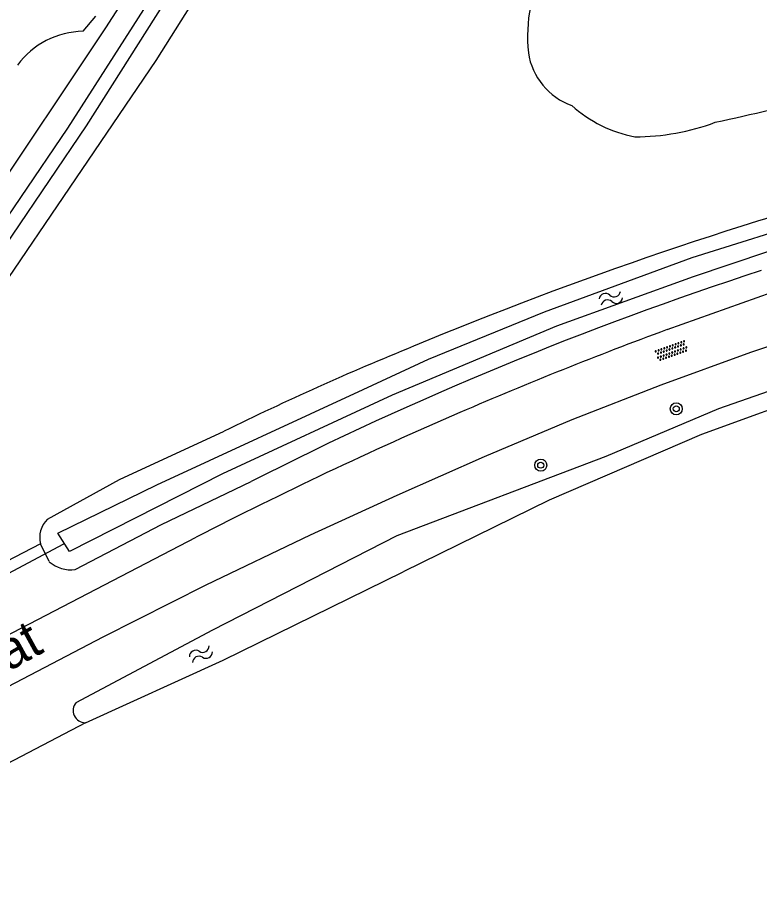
# Model space of a CAD drawing. Extents: x 133000 to 136000, y 400500 to 403500.
# Drawn here: x 135275.7 to 135324.9, y 400708.4 to 400766.5 of the extents above; entities that cross this region are included whole.
import ezdxf

# ---------------------------------------------------------------- set-up
doc = ezdxf.new("R2010")
doc.units = 0
for name, color, linetype in [('gg-anno-openbare ruimte label', 7, 'Continuous'), ('gg-knt-bovenkant onderkant talud', 7, 'Continuous'), ('gg-knt-bronhoudergrens', 7, 'Continuous'), ('gg-knt-onverhard', 7, 'Continuous'), ('gg-kntw-bovenkant insteek waterloop', 7, 'Continuous'), ('gg-kntw-waterlijn', 7, 'Continuous'), ('gg-kwrk-duiker nz buis', 7, 'Continuous'), ('gt-symb-boom', 7, 'Continuous'), ('gt-symb-overige verharding', 7, 'Continuous'), ('gt-symb-watersymbool', 7, 'Continuous')]:
    doc.layers.add(name, color=color, linetype=linetype)

# ---------------------------------------------------------------- blocks, each defined once
blk = doc.blocks.new('gt0-WA')
at = {"layer": 'gt-symb-watersymbool'}
for centre, start, end in [((-0.323, 0.022), 28.07249, 151.92751), ((0.427, 0.422), 208.07248, 331.92751), ((-0.323, -0.428), 28.07249, 151.92751), ((0.427, -0.028), 208.07248, 331.92751)]:
    blk.add_arc(centre, 0.425, start, end, dxfattribs=at)
blk = doc.blocks.new('gt0-BOOM')
at = {"layer": 'gt-symb-boom'}
for radius in [0.4, 0.2]:
    blk.add_circle((0, 0), radius, dxfattribs=at)
blk = doc.blocks.new('gt0-OVH')
at = {"layer": 'gt-symb-overige verharding'}
for points in [[(-0.972, 0.298), (-0.967, 0.308), (-0.965, 0.319), (-0.966, 0.33), (-0.971, 0.34), (-0.978, 0.348), (-0.988, 0.353), (-0.999, 0.355), (-1.01, 0.354), (-1.02, 0.349), (-1.028, 0.342), (-1.033, 0.332), (-1.035, 0.321), (-1.034, 0.31), (-1.029, 0.3), (-1.022, 0.292), (-1.012, 0.287), (-1.001, 0.285), (-0.99, 0.286), (-0.98, 0.291)], [(-0.872, 0.106), (-0.867, 0.116), (-0.865, 0.126), (-0.866, 0.137), (-0.871, 0.147), (-0.878, 0.156), (-0.888, 0.161), (-0.899, 0.163), (-0.91, 0.162), (-0.92, 0.157), (-0.928, 0.15), (-0.933, 0.14), (-0.935, 0.129), (-0.934, 0.118), (-0.929, 0.108), (-0.922, 0.1), (-0.912, 0.095), (-0.901, 0.092), (-0.89, 0.094), (-0.88, 0.098)], [(-0.772, 0.298), (-0.767, 0.308), (-0.765, 0.319), (-0.766, 0.33), (-0.771, 0.34), (-0.778, 0.348), (-0.788, 0.353), (-0.799, 0.355), (-0.81, 0.354), (-0.82, 0.349), (-0.828, 0.342), (-0.833, 0.332), (-0.835, 0.321), (-0.834, 0.31), (-0.829, 0.3), (-0.822, 0.292), (-0.812, 0.287), (-0.801, 0.285), (-0.79, 0.286), (-0.78, 0.291)], [(-0.672, 0.106), (-0.667, 0.116), (-0.665, 0.126), (-0.666, 0.137), (-0.671, 0.147), (-0.678, 0.156), (-0.688, 0.161), (-0.699, 0.163), (-0.71, 0.162), (-0.72, 0.157), (-0.728, 0.15), (-0.733, 0.14), (-0.735, 0.129), (-0.734, 0.118), (-0.729, 0.108), (-0.722, 0.1), (-0.712, 0.095), (-0.701, 0.092), (-0.69, 0.094), (-0.68, 0.098)], [(-0.572, 0.298), (-0.567, 0.308), (-0.565, 0.319), (-0.566, 0.33), (-0.571, 0.34), (-0.578, 0.348), (-0.588, 0.353), (-0.599, 0.355), (-0.61, 0.354), (-0.62, 0.349), (-0.628, 0.342), (-0.633, 0.332), (-0.635, 0.321), (-0.634, 0.31), (-0.629, 0.3), (-0.622, 0.292), (-0.612, 0.287), (-0.601, 0.285), (-0.59, 0.286), (-0.58, 0.291)], [(-0.472, 0.106), (-0.467, 0.116), (-0.465, 0.126), (-0.466, 0.137), (-0.471, 0.147), (-0.478, 0.156), (-0.488, 0.161), (-0.499, 0.163), (-0.51, 0.162), (-0.52, 0.157), (-0.528, 0.15), (-0.533, 0.14), (-0.535, 0.129), (-0.534, 0.118), (-0.529, 0.108), (-0.522, 0.1), (-0.512, 0.095), (-0.501, 0.092), (-0.49, 0.094), (-0.48, 0.098)], [(-0.372, 0.298), (-0.367, 0.308), (-0.365, 0.319), (-0.366, 0.33), (-0.371, 0.34), (-0.378, 0.348), (-0.388, 0.353), (-0.399, 0.355), (-0.41, 0.354), (-0.42, 0.349), (-0.428, 0.342), (-0.433, 0.332), (-0.435, 0.321), (-0.434, 0.31), (-0.429, 0.3), (-0.422, 0.292), (-0.412, 0.287), (-0.401, 0.285), (-0.39, 0.286), (-0.38, 0.291)], [(-0.272, 0.106), (-0.267, 0.116), (-0.265, 0.126), (-0.266, 0.137), (-0.271, 0.147), (-0.278, 0.156), (-0.288, 0.161), (-0.299, 0.163), (-0.31, 0.162), (-0.32, 0.157), (-0.328, 0.15), (-0.333, 0.14), (-0.335, 0.129), (-0.334, 0.118), (-0.329, 0.108), (-0.322, 0.1), (-0.312, 0.095), (-0.301, 0.092), (-0.29, 0.094), (-0.28, 0.098)], [(-0.172, 0.298), (-0.167, 0.308), (-0.165, 0.319), (-0.166, 0.33), (-0.171, 0.34), (-0.178, 0.348), (-0.188, 0.353), (-0.199, 0.355), (-0.21, 0.354), (-0.22, 0.349), (-0.228, 0.342), (-0.233, 0.332), (-0.235, 0.321), (-0.234, 0.31), (-0.229, 0.3), (-0.222, 0.292), (-0.212, 0.287), (-0.201, 0.285), (-0.19, 0.286), (-0.18, 0.291)], [(-0.072, 0.106), (-0.067, 0.116), (-0.065, 0.126), (-0.066, 0.137), (-0.071, 0.147), (-0.078, 0.156), (-0.088, 0.161), (-0.099, 0.163), (-0.11, 0.162), (-0.12, 0.157), (-0.128, 0.15), (-0.133, 0.14), (-0.135, 0.129), (-0.134, 0.118), (-0.129, 0.108), (-0.122, 0.1), (-0.112, 0.095), (-0.101, 0.092), (-0.09, 0.094), (-0.08, 0.098)], [(0.028, 0.298), (0.033, 0.308), (0.035, 0.319), (0.034, 0.33), (0.029, 0.34), (0.022, 0.348), (0.012, 0.353), (0.001, 0.355), (-0.01, 0.354), (-0.02, 0.349), (-0.028, 0.342), (-0.033, 0.332), (-0.035, 0.321), (-0.034, 0.31), (-0.029, 0.3), (-0.022, 0.292), (-0.012, 0.287), (-0.001, 0.285), (0.01, 0.286), (0.02, 0.291)], [(0.128, 0.106), (0.133, 0.116), (0.135, 0.126), (0.134, 0.137), (0.129, 0.147), (0.122, 0.156), (0.112, 0.161), (0.101, 0.163), (0.09, 0.162), (0.08, 0.157), (0.072, 0.15), (0.067, 0.14), (0.065, 0.129), (0.066, 0.118), (0.071, 0.108), (0.078, 0.1), (0.088, 0.095), (0.099, 0.092), (0.11, 0.094), (0.12, 0.098)], [(0.228, 0.298), (0.233, 0.308), (0.235, 0.319), (0.234, 0.33), (0.229, 0.34), (0.222, 0.348), (0.212, 0.353), (0.201, 0.355), (0.19, 0.354), (0.18, 0.349), (0.172, 0.342), (0.167, 0.332), (0.165, 0.321), (0.166, 0.31), (0.171, 0.3), (0.178, 0.292), (0.188, 0.287), (0.199, 0.285), (0.21, 0.286), (0.22, 0.291)], [(0.328, 0.106), (0.333, 0.116), (0.335, 0.126), (0.334, 0.137), (0.329, 0.147), (0.322, 0.156), (0.312, 0.161), (0.301, 0.163), (0.29, 0.162), (0.28, 0.157), (0.272, 0.15), (0.267, 0.14), (0.265, 0.129), (0.266, 0.118), (0.271, 0.108), (0.278, 0.1), (0.288, 0.095), (0.299, 0.092), (0.31, 0.094), (0.32, 0.098)], [(0.428, 0.298), (0.433, 0.308), (0.435, 0.319), (0.434, 0.33), (0.429, 0.34), (0.422, 0.348), (0.412, 0.353), (0.401, 0.355), (0.39, 0.354), (0.38, 0.349), (0.372, 0.342), (0.367, 0.332), (0.365, 0.321), (0.366, 0.31), (0.371, 0.3), (0.378, 0.292), (0.388, 0.287), (0.399, 0.285), (0.41, 0.286), (0.42, 0.291)], [(0.528, 0.106), (0.533, 0.116), (0.535, 0.126), (0.534, 0.137), (0.529, 0.147), (0.522, 0.156), (0.512, 0.161), (0.501, 0.163), (0.49, 0.162), (0.48, 0.157), (0.472, 0.15), (0.467, 0.14), (0.465, 0.129), (0.466, 0.118), (0.471, 0.108), (0.478, 0.1), (0.488, 0.095), (0.499, 0.092), (0.51, 0.094), (0.52, 0.098)], [(0.628, 0.298), (0.633, 0.308), (0.635, 0.319), (0.634, 0.33), (0.629, 0.34), (0.622, 0.348), (0.612, 0.353), (0.601, 0.355), (0.59, 0.354), (0.58, 0.349), (0.572, 0.342), (0.567, 0.332), (0.565, 0.321), (0.566, 0.31), (0.571, 0.3), (0.578, 0.292), (0.588, 0.287), (0.599, 0.285), (0.61, 0.286), (0.62, 0.291)], [(0.728, 0.106), (0.733, 0.116), (0.735, 0.126), (0.734, 0.137), (0.729, 0.147), (0.722, 0.156), (0.712, 0.161), (0.701, 0.163), (0.69, 0.162), (0.68, 0.157), (0.672, 0.15), (0.667, 0.14), (0.665, 0.129), (0.666, 0.118), (0.671, 0.108), (0.678, 0.1), (0.688, 0.095), (0.699, 0.092), (0.71, 0.094), (0.72, 0.098)], [(0.828, 0.298), (0.833, 0.308), (0.835, 0.319), (0.834, 0.33), (0.829, 0.34), (0.822, 0.348), (0.812, 0.353), (0.801, 0.355), (0.79, 0.354), (0.78, 0.349), (0.772, 0.342), (0.767, 0.332), (0.765, 0.321), (0.766, 0.31), (0.771, 0.3), (0.778, 0.292), (0.788, 0.287), (0.799, 0.285), (0.81, 0.286), (0.82, 0.291)], [(0.928, 0.106), (0.933, 0.116), (0.935, 0.126), (0.934, 0.137), (0.929, 0.147), (0.922, 0.156), (0.912, 0.161), (0.901, 0.163), (0.89, 0.162), (0.88, 0.157), (0.872, 0.15), (0.867, 0.14), (0.865, 0.129), (0.866, 0.118), (0.871, 0.108), (0.878, 0.1), (0.888, 0.095), (0.899, 0.092), (0.91, 0.094), (0.92, 0.098)], [(1.028, 0.298), (1.033, 0.308), (1.035, 0.319), (1.034, 0.33), (1.029, 0.34), (1.022, 0.348), (1.012, 0.353), (1.001, 0.355), (0.99, 0.354), (0.98, 0.349), (0.972, 0.342), (0.967, 0.332), (0.965, 0.321), (0.966, 0.31), (0.971, 0.3), (0.978, 0.292), (0.988, 0.287), (0.999, 0.285), (1.01, 0.286), (1.02, 0.291)], [(-0.972, -0.142), (-0.967, -0.132), (-0.965, -0.121), (-0.966, -0.11), (-0.971, -0.1), (-0.978, -0.092), (-0.988, -0.087), (-0.999, -0.085), (-1.01, -0.086), (-1.02, -0.091), (-1.028, -0.098), (-1.033, -0.108), (-1.035, -0.119), (-1.034, -0.13), (-1.029, -0.14), (-1.022, -0.148), (-1.012, -0.153), (-1.001, -0.155), (-0.99, -0.154), (-0.98, -0.149)], [(-0.872, -0.334), (-0.867, -0.324), (-0.865, -0.314), (-0.866, -0.303), (-0.871, -0.293), (-0.878, -0.284), (-0.888, -0.279), (-0.899, -0.277), (-0.91, -0.278), (-0.92, -0.283), (-0.928, -0.29), (-0.933, -0.3), (-0.935, -0.311), (-0.934, -0.322), (-0.929, -0.332), (-0.922, -0.34), (-0.912, -0.345), (-0.901, -0.348), (-0.89, -0.346), (-0.88, -0.342)], [(-0.772, -0.142), (-0.767, -0.132), (-0.765, -0.121), (-0.766, -0.11), (-0.771, -0.1), (-0.778, -0.092), (-0.788, -0.087), (-0.799, -0.085), (-0.81, -0.086), (-0.82, -0.091), (-0.828, -0.098), (-0.833, -0.108), (-0.835, -0.119), (-0.834, -0.13), (-0.829, -0.14), (-0.822, -0.148), (-0.812, -0.153), (-0.801, -0.155), (-0.79, -0.154), (-0.78, -0.149)], [(-0.672, -0.334), (-0.667, -0.324), (-0.665, -0.314), (-0.666, -0.303), (-0.671, -0.293), (-0.678, -0.284), (-0.688, -0.279), (-0.699, -0.277), (-0.71, -0.278), (-0.72, -0.283), (-0.728, -0.29), (-0.733, -0.3), (-0.735, -0.311), (-0.734, -0.322), (-0.729, -0.332), (-0.722, -0.34), (-0.712, -0.345), (-0.701, -0.348), (-0.69, -0.346), (-0.68, -0.342)], [(-0.572, -0.142), (-0.567, -0.132), (-0.565, -0.121), (-0.566, -0.11), (-0.571, -0.1), (-0.578, -0.092), (-0.588, -0.087), (-0.599, -0.085), (-0.61, -0.086), (-0.62, -0.091), (-0.628, -0.098), (-0.633, -0.108), (-0.635, -0.119), (-0.634, -0.13), (-0.629, -0.14), (-0.622, -0.148), (-0.612, -0.153), (-0.601, -0.155), (-0.59, -0.154), (-0.58, -0.149)], [(-0.472, -0.334), (-0.467, -0.324), (-0.465, -0.314), (-0.466, -0.303), (-0.471, -0.293), (-0.478, -0.284), (-0.488, -0.279), (-0.499, -0.277), (-0.51, -0.278), (-0.52, -0.283), (-0.528, -0.29), (-0.533, -0.3), (-0.535, -0.311), (-0.534, -0.322), (-0.529, -0.332), (-0.522, -0.34), (-0.512, -0.345), (-0.501, -0.348), (-0.49, -0.346), (-0.48, -0.342)], [(-0.372, -0.142), (-0.367, -0.132), (-0.365, -0.121), (-0.366, -0.11), (-0.371, -0.1), (-0.378, -0.092), (-0.388, -0.087), (-0.399, -0.085), (-0.41, -0.086), (-0.42, -0.091), (-0.428, -0.098), (-0.433, -0.108), (-0.435, -0.119), (-0.434, -0.13), (-0.429, -0.14), (-0.422, -0.148), (-0.412, -0.153), (-0.401, -0.155), (-0.39, -0.154), (-0.38, -0.149)], [(-0.272, -0.334), (-0.267, -0.324), (-0.265, -0.314), (-0.266, -0.303), (-0.271, -0.293), (-0.278, -0.284), (-0.288, -0.279), (-0.299, -0.277), (-0.31, -0.278), (-0.32, -0.283), (-0.328, -0.29), (-0.333, -0.3), (-0.335, -0.311), (-0.334, -0.322), (-0.329, -0.332), (-0.322, -0.34), (-0.312, -0.345), (-0.301, -0.348), (-0.29, -0.346), (-0.28, -0.342)], [(-0.172, -0.142), (-0.167, -0.132), (-0.165, -0.121), (-0.166, -0.11), (-0.171, -0.1), (-0.178, -0.092), (-0.188, -0.087), (-0.199, -0.085), (-0.21, -0.086), (-0.22, -0.091), (-0.228, -0.098), (-0.233, -0.108), (-0.235, -0.119), (-0.234, -0.13), (-0.229, -0.14), (-0.222, -0.148), (-0.212, -0.153), (-0.201, -0.155), (-0.19, -0.154), (-0.18, -0.149)], [(-0.072, -0.334), (-0.067, -0.324), (-0.065, -0.314), (-0.066, -0.303), (-0.071, -0.293), (-0.078, -0.284), (-0.088, -0.279), (-0.099, -0.277), (-0.11, -0.278), (-0.12, -0.283), (-0.128, -0.29), (-0.133, -0.3), (-0.135, -0.311), (-0.134, -0.322), (-0.129, -0.332), (-0.122, -0.34), (-0.112, -0.345), (-0.101, -0.348), (-0.09, -0.346), (-0.08, -0.342)], [(0.028, -0.142), (0.033, -0.132), (0.035, -0.121), (0.034, -0.11), (0.029, -0.1), (0.022, -0.092), (0.012, -0.087), (0.001, -0.085), (-0.01, -0.086), (-0.02, -0.091), (-0.028, -0.098), (-0.033, -0.108), (-0.035, -0.119), (-0.034, -0.13), (-0.029, -0.14), (-0.022, -0.148), (-0.012, -0.153), (-0.001, -0.155), (0.01, -0.154), (0.02, -0.149)], [(0.128, -0.334), (0.133, -0.324), (0.135, -0.314), (0.134, -0.303), (0.129, -0.293), (0.122, -0.284), (0.112, -0.279), (0.101, -0.277), (0.09, -0.278), (0.08, -0.283), (0.072, -0.29), (0.067, -0.3), (0.065, -0.311), (0.066, -0.322), (0.071, -0.332), (0.078, -0.34), (0.088, -0.345), (0.099, -0.348), (0.11, -0.346), (0.12, -0.342)], [(0.228, -0.142), (0.233, -0.132), (0.235, -0.121), (0.234, -0.11), (0.229, -0.1), (0.222, -0.092), (0.212, -0.087), (0.201, -0.085), (0.19, -0.086), (0.18, -0.091), (0.172, -0.098), (0.167, -0.108), (0.165, -0.119), (0.166, -0.13), (0.171, -0.14), (0.178, -0.148), (0.188, -0.153), (0.199, -0.155), (0.21, -0.154), (0.22, -0.149)], [(0.328, -0.334), (0.333, -0.324), (0.335, -0.314), (0.334, -0.303), (0.329, -0.293), (0.322, -0.284), (0.312, -0.279), (0.301, -0.277), (0.29, -0.278), (0.28, -0.283), (0.272, -0.29), (0.267, -0.3), (0.265, -0.311), (0.266, -0.322), (0.271, -0.332), (0.278, -0.34), (0.288, -0.345), (0.299, -0.348), (0.31, -0.346), (0.32, -0.342)], [(0.428, -0.142), (0.433, -0.132), (0.435, -0.121), (0.434, -0.11), (0.429, -0.1), (0.422, -0.092), (0.412, -0.087), (0.401, -0.085), (0.39, -0.086), (0.38, -0.091), (0.372, -0.098), (0.367, -0.108), (0.365, -0.119), (0.366, -0.13), (0.371, -0.14), (0.378, -0.148), (0.388, -0.153), (0.399, -0.155), (0.41, -0.154), (0.42, -0.149)], [(0.528, -0.334), (0.533, -0.324), (0.535, -0.314), (0.534, -0.303), (0.529, -0.293), (0.522, -0.284), (0.512, -0.279), (0.501, -0.277), (0.49, -0.278), (0.48, -0.283), (0.472, -0.29), (0.467, -0.3), (0.465, -0.311), (0.466, -0.322), (0.471, -0.332), (0.478, -0.34), (0.488, -0.345), (0.499, -0.348), (0.51, -0.346), (0.52, -0.342)], [(0.628, -0.142), (0.633, -0.132), (0.635, -0.121), (0.634, -0.11), (0.629, -0.1), (0.622, -0.092), (0.612, -0.087), (0.601, -0.085), (0.59, -0.086), (0.58, -0.091), (0.572, -0.098), (0.567, -0.108), (0.565, -0.119), (0.566, -0.13), (0.571, -0.14), (0.578, -0.148), (0.588, -0.153), (0.599, -0.155), (0.61, -0.154), (0.62, -0.149)], [(0.728, -0.334), (0.733, -0.324), (0.735, -0.314), (0.734, -0.303), (0.729, -0.293), (0.722, -0.284), (0.712, -0.279), (0.701, -0.277), (0.69, -0.278), (0.68, -0.283), (0.672, -0.29), (0.667, -0.3), (0.665, -0.311), (0.666, -0.322), (0.671, -0.332), (0.678, -0.34), (0.688, -0.345), (0.699, -0.348), (0.71, -0.346), (0.72, -0.342)], [(0.828, -0.142), (0.833, -0.132), (0.835, -0.121), (0.834, -0.11), (0.829, -0.1), (0.822, -0.092), (0.812, -0.087), (0.801, -0.085), (0.79, -0.086), (0.78, -0.091), (0.772, -0.098), (0.767, -0.108), (0.765, -0.119), (0.766, -0.13), (0.771, -0.14), (0.778, -0.148), (0.788, -0.153), (0.799, -0.155), (0.81, -0.154), (0.82, -0.149)], [(0.928, -0.334), (0.933, -0.324), (0.935, -0.314), (0.934, -0.303), (0.929, -0.293), (0.922, -0.284), (0.912, -0.279), (0.901, -0.277), (0.89, -0.278), (0.88, -0.283), (0.872, -0.29), (0.867, -0.3), (0.865, -0.311), (0.866, -0.322), (0.871, -0.332), (0.878, -0.34), (0.888, -0.345), (0.899, -0.348), (0.91, -0.346), (0.92, -0.342)], [(1.028, -0.142), (1.033, -0.132), (1.035, -0.121), (1.034, -0.11), (1.029, -0.1), (1.022, -0.092), (1.012, -0.087), (1.001, -0.085), (0.99, -0.086), (0.98, -0.091), (0.972, -0.098), (0.967, -0.108), (0.965, -0.119), (0.966, -0.13), (0.971, -0.14), (0.978, -0.148), (0.988, -0.153), (0.999, -0.155), (1.01, -0.154), (1.02, -0.149)]]:
    blk.add_lwpolyline(points, close=True, dxfattribs=at)

msp = doc.modelspace()

# ---------------------------------------------------------------- linework, layer by layer
at = {"layer": 'gg-knt-bovenkant onderkant talud'}
msp.add_line((135280.014, 400765.635), (135280.863, 400766.644), dxfattribs=at)
msp.add_arc((135280.115, 400760.098), 5.538, 91.04659, 143.47668, dxfattribs=at)
at = {"layer": 'gg-knt-bronhoudergrens'}
msp.add_line((135277.202, 400731.591), (135272.079, 400728.955), dxfattribs=at)
msp.add_lwpolyline([(135280.171, 400719.715), (135270.643, 400714.733), (135259.317, 400708.443)], dxfattribs=at)
at = {"layer": 'gg-knt-onverhard'}
for points in [[(135318.784, 400745.821), (135325.764, 400748.303), (135332.801, 400750.62), (135339.892, 400752.766), (135347.033, 400754.737), (135354.221, 400756.532), (135361.45, 400758.15), (135393.715, 400766.262)], [(135251.051, 400709.317), (135260.979, 400714.717), (135267.753, 400718.315), (135281.35, 400725.418), (135288.197, 400728.878), (135295.113, 400732.196), (135300.866, 400734.837), (135306.653, 400737.402), (135312.489, 400739.855), (135318.387, 400742.157), (135324.338, 400744.317), (135330.336, 400746.342), (135336.379, 400748.232), (135342.462, 400749.986), (135381.94, 400759.468)], [(135249.611, 400711.897), (135253.291, 400713.952), (135261.793, 400718.579), (135270.344, 400723.114), (135287.527, 400732.037)]]:
    msp.add_lwpolyline(points, dxfattribs=at)
for centre, radius, start, end in [((135413.579, 400489.071), 273.691, 110.26475, 113.36679), ((135418.609, 400477.534), 286.277, 113.37513, 117.25078)]:
    msp.add_arc(centre, radius, start, end, dxfattribs=at)
at = {"layer": 'gg-kntw-bovenkant insteek waterloop'}
msp.add_line((135277.774, 400730.413), (135277.202, 400731.591), dxfattribs=at)
for points in [[(135268.215, 400739.334), (135268.893, 400740.176), (135284.879, 400763.688), (135301.506, 400790.134), (135315.748, 400814), (135322.61, 400830.83), (135329.712, 400852.551), (135330.807, 400872.513), (135330.462, 400876.559), (135337.391, 400869.485), (135370.585, 400835.159), (135381.207, 400823.666), (135383.861, 400819.497)], [(135320.164, 400832.323), (135313.504, 400815.95), (135298.333, 400791.987), (135281.503, 400765.857), (135265.41, 400741.782)], [(135279.554, 400721.059), (135288.622, 400725.878), (135300.865, 400732.144), (135314.732, 400737.419), (135322.219, 400740.575), (135334.146, 400744.748), (135342.863, 400747.369), (135354.681, 400751.307)], [(135351.832, 400748.284), (135348.304, 400747.327), (135339.511, 400744.923), (135329.241, 400741.828), (135321.076, 400738.85), (135310.957, 400734.499), (135301.271, 400729.731)], [(135277.646, 400733.232), (135282.438, 400735.859), (135289.374, 400739.074)], [(135279.499, 400729.889), (135285.231, 400732.879), (135291.176, 400735.734)], [(135280.171, 400719.715), (135289.327, 400723.866), (135301.271, 400729.731)]]:
    msp.add_lwpolyline(points, dxfattribs=at)
for centre, radius, start, end in [((135319.936, 400765.283), 10.418, 118.84486, 185.94211), ((135313.931, 400764.858), 4.406, 188.53723, 250.45246), ((135291.959, 400899.076), 142.681, 282.14774, 288.14573), ((135318.232, 400767.095), 8.612, 227.89339, 259.40384), ((135316.658, 400773.882), 15.252, 269.96116, 290.4368), ((135402.565, 400503.277), 261.569, 104.87456, 112.62467), ((135397.136, 400527.508), 233.636, 107.97524, 116.97028), ((135376.433, 400562.008), 197.311, 112.18112, 116.1822), ((135278.825, 400732.032), 1.682, 134.5105, 195.20983), ((135279.203, 400732.015), 2.147, 228.27403, 277.93175), ((135280.168, 400720.526), 0.813, 139.05318, 204.61295), ((135280.167, 400720.528), 0.813, 204.71594, 270.25178)]:
    msp.add_arc(centre, radius, start, end, dxfattribs=at)
at = {"layer": 'gg-kntw-waterlijn'}
for points in [[(135324.798, 400842.633), (135320.915, 400831.429), (135316.335, 400819.572), (135314.485, 400815.687), (135309.819, 400807.865), (135297.937, 400788.836), (135278.981, 400759.192), (135269.606, 400745.398), (135266.33, 400740.875), (135267.301, 400740.226), (135275.337, 400752.105), (135280.239, 400759.352), (135291.168, 400776.627), (135306.147, 400800.304), (135315.029, 400814.961), (135316.263, 400817.454), (135320.256, 400827.63), (135324.732, 400839.031)], [(135278.347, 400732.301), (135284.923, 400735.508), (135298.609, 400741.847), (135302.954, 400743.86), (135310.639, 400747.006), (135320.441, 400750.601), (135328.922, 400753.276), (135334.791, 400755.128), (135344.114, 400757.73), (135353.418, 400760.01)], [(135353.667, 400759.095), (135342.823, 400756.376), (135327.951, 400751.833), (135320.514, 400749.331), (135311.443, 400746.06), (135300.536, 400741.478), (135289.261, 400736.24), (135279.115, 400731.093), (135278.347, 400732.301)]]:
    msp.add_lwpolyline(points, dxfattribs=at)
at = {"layer": 'gg-kwrk-duiker nz buis'}
msp.add_line((135278.709, 400731.564), (135271.46, 400727.722), dxfattribs=at)

# ---------------------------------------------------------------- block references
at = {"layer": 'gt-symb-boom'}
for p in [(135319.392, 400740.564), (135310.398, 400736.818)]:
    msp.add_blockref('gt0-BOOM', p, dxfattribs=at)
at = {"layer": 'gt-symb-overige verharding', "rotation": 19.75789996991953}
msp.add_blockref('gt0-OVH', (135319.08, 400744.416), dxfattribs=at)
at = {"layer": 'gt-symb-watersymbool'}
for p, rotation in [((135315.001, 400747.88), 18.906060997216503), ((135287.79, 400724.24), 28.48700713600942)]:
    msp.add_blockref('gt0-WA', p, dxfattribs=dict(at, rotation=rotation))

# ---------------------------------------------------------------- texts
at = {"layer": 'gg-anno-openbare ruimte label'}
msp.add_text('Zwaluwsestraat', height=2.5, rotation=28.7, dxfattribs=at).set_placement((135257.133, 400713.286))

doc.saveas('drawing.dxf')
